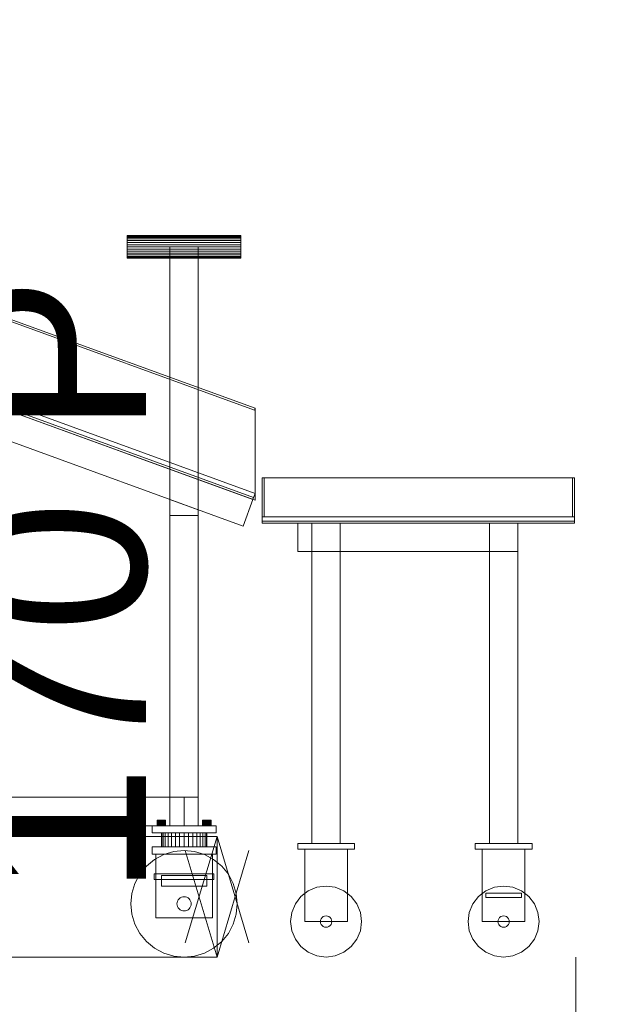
# Model space of a CAD drawing. Header units: millimetres. Extents: x -3490 to 61924, y -72580 to 6847.
# Tile 851 of 1056: x 28022 to 28850, y -67 to 1320. Entities that reach past the tile are written whole.
import ezdxf

# ---------------------------------------------------------------- set-up
doc = ezdxf.new("R2010")
doc.units = ezdxf.units.MM
doc.layers.add('COTAS_P', color=1, linetype='Continuous', lineweight=0)
doc.layers.add('lateral_bajante_movil', color=7, linetype='Continuous', lineweight=0)
doc.dimstyles.new('R19_100', dxfattribs={"dimtxt": 250, "dimasz": 150, "dimexe": 150, "dimexo": 80, "dimgap": 100, "dimtad": 1, "dimtih": 1, "dimtoh": 1, "dimdsep": 46, "dimcen": 0.09, "dimadec": 0, "dimazin": 0, "dimtfac": 1, "dimtdec": 4, "dimtofl": 0, "dimtmove": 0, "dimatfit": 3, "dimfxl": 1, "dimtolj": 1, "dimtzin": 0, "dimarcsym": 0})

# ---------------------------------------------------------------- blocks, each defined once
blk = doc.blocks.new('DIM_R29_20')
at = {"layer": 'COTAS_P'}
for p, q in [((27900, 170), (28300, 170)), ((28300, 170), (28255, 20)), ((28300, 0), (28300, 170)), ((28300, 170), (28345, 20)), ((28300, 0), (28255, 150)), ((28300, 0), (28345, 150)), ((27900, 0), (28300, 0))]:
    blk.add_line(p, q, dxfattribs=at)
blk.add_text('170 P', height=250, rotation=90, dxfattribs=at).set_placement((28200, 85))
blk = doc.blocks.new('DIM_R29_34')
at = {"layer": 'COTAS_P'}
for p, q in [((26795.1, 0), (26795.1, -900)), ((28805.1, 0), (28805.1, -900)), ((26795.1, -900), (26945.1, -855)), ((28805.1, -900), (28655.1, -855)), ((26795.1, -900), (28805.1, -900)), ((26795.1, -900), (26945.1, -945)), ((28805.1, -900), (28655.1, -945))]:
    blk.add_line(p, q, dxfattribs=at)
blk.add_text('2010 P', height=250, dxfattribs=at).set_placement((27800.1, -800))
blk = doc.blocks.new('DIM_R29_36')
at = {"layer": 'COTAS_P'}
for p, q in [((112.7, 0), (112.7, -2500)), ((61924.1, 0), (61924.1, -2500)), ((112.7, -2500), (262.7, -2455)), ((61924.1, -2500), (61774.1, -2455)), ((112.7, -2500), (61924.1, -2500)), ((112.7, -2500), (262.7, -2545)), ((61924.1, -2500), (61774.1, -2545))]:
    blk.add_line(p, q, dxfattribs=at)
blk.add_text('61811.43 P', height=250, dxfattribs=at).set_placement((31018.4, -2400))

msp = doc.modelspace()

# ---------------------------------------------------------------- linework, layer by layer
at = {"layer": 'lateral_bajante_movil'}
for p, q in [((26850.067, 1320), (28353.576, 772.768)), ((26849.041, 1317.181), (28352.55, 769.949)), ((26846.989, 1191.543), (28350.498, 644.311)), ((28353.576, 643.19), (26850.067, 1190.422)), ((26833.309, 1153.955), (28336.817, 606.723)), ((28173.576, 1015.693), (28173.576, 1016)), ((28173.576, 1016), (28333.576, 1016)), ((28173.576, 1014.782), (28173.576, 1015.693)), ((28173.576, 1015.693), (28333.576, 1015.693)), ((28173.576, 1013.304), (28173.576, 1014.782)), ((28173.576, 1014.782), (28333.576, 1014.782)), ((28173.576, 1011.314), (28173.576, 1013.304)), ((28173.576, 1013.304), (28333.576, 1013.304)), ((28333.576, 1015.693), (28333.576, 1016)), ((28333.576, 1014.782), (28333.576, 1015.693)), ((28333.576, 1013.304), (28333.576, 1014.782)), ((28333.576, 1011.314), (28333.576, 1013.304)), ((28173.576, 1008.889), (28173.576, 1011.314)), ((28173.576, 1011.314), (28333.576, 1011.314)), ((28173.576, 1006.123), (28173.576, 1008.889)), ((28173.576, 1008.889), (28333.576, 1008.889)), ((28173.576, 1003.121), (28173.576, 1006.123)), ((28173.576, 1006.123), (28333.576, 1006.123)), ((28173.576, 1000), (28173.576, 1003.121)), ((28173.576, 1003.121), (28333.576, 1003.121)), ((28173.576, 996.879), (28173.576, 1000)), ((28333.576, 1000), (28173.576, 1000)), ((28233.576, 1000), (28273.576, 1000)), ((28233.576, 1000), (28233.576, 225)), ((28273.576, 225), (28273.576, 1000)), ((28333.576, 1008.889), (28333.576, 1011.314)), ((28333.576, 1006.123), (28333.576, 1008.889)), ((28333.576, 1003.121), (28333.576, 1006.123)), ((28333.576, 1000), (28333.576, 1003.121)), ((28333.576, 1000), (28333.576, 996.879)), ((28173.576, 996.879), (28173.576, 993.877)), ((28173.576, 996.879), (28333.576, 996.879)), ((28173.576, 993.877), (28173.576, 991.111)), ((28173.576, 993.877), (28333.576, 993.877)), ((28173.576, 991.111), (28173.576, 988.686)), ((28173.576, 991.111), (28333.576, 991.111)), ((28173.576, 988.686), (28173.576, 986.696)), ((28173.576, 988.686), (28333.576, 988.686)), ((28173.576, 986.696), (28173.576, 985.218)), ((28173.576, 986.696), (28333.576, 986.696)), ((28173.576, 985.218), (28173.576, 984.307)), ((28173.576, 985.218), (28333.576, 985.218)), ((28333.576, 996.879), (28333.576, 993.877)), ((28333.576, 993.877), (28333.576, 991.111)), ((28333.576, 991.111), (28333.576, 988.686)), ((28333.576, 988.686), (28333.576, 986.696)), ((28333.576, 986.696), (28333.576, 985.218)), ((28333.576, 985.218), (28333.576, 984.307)), ((28173.576, 984.307), (28173.576, 984)), ((28173.576, 984.307), (28333.576, 984.307)), ((28173.576, 984), (28333.576, 984)), ((28333.576, 984.307), (28333.576, 984)), ((27833.667, 832.422), (28350.498, 644.311)), ((27834.693, 835.241), (28351.524, 647.13)), ((27836.745, 840.879), (28353.576, 652.768)), ((28353.576, 772.768), (28352.55, 769.949)), ((28353.576, 772.768), (28353.576, 643.19)), ((28363.576, 675), (28803.576, 675)), ((28363.576, 675), (28363.576, 620)), ((28363.576, 675), (28366.576, 675)), ((28366.576, 620), (28366.576, 675)), ((28800.576, 675), (28803.576, 675)), ((28800.576, 675), (28800.576, 620)), ((28803.576, 620), (28803.576, 675)), ((28353.576, 652.768), (28351.524, 647.13)), ((28233.576, 644.299), (28273.576, 629.741)), ((28233.576, 621.741), (28233.576, 644.299)), ((28350.498, 644.311), (28336.817, 606.723)), ((28351.524, 647.13), (28350.498, 644.311)), ((28273.576, 629.741), (28273.576, 621.741)), ((28273.576, 621.741), (28233.576, 621.741)), ((28233.576, 621.741), (28233.576, 225)), ((28273.576, 225), (28273.576, 621.741)), ((28363.576, 620), (28803.576, 620)), ((28363.576, 620), (28363.576, 614)), ((28363.576, 620), (28366.576, 620)), ((28363.576, 614), (28803.576, 614)), ((28363.576, 614), (28363.576, 611)), ((28363.576, 611), (28803.576, 611)), ((28413.576, 611), (28723.576, 611)), ((28413.576, 611), (28413.576, 571)), ((28433.576, 611), (28473.576, 611)), ((28433.576, 611), (28433.576, 571)), ((28473.576, 571), (28473.576, 611)), ((28683.576, 611), (28723.576, 611)), ((28683.576, 611), (28683.576, 571)), ((28723.576, 571), (28723.576, 611)), ((28800.576, 620), (28803.576, 620)), ((28803.576, 614), (28803.576, 620)), ((28803.576, 611), (28803.576, 614)), ((28413.576, 571), (28723.576, 571)), ((28433.576, 571), (28473.576, 571)), ((28433.576, 571), (28433.576, 160)), ((28473.576, 160), (28473.576, 571)), ((28683.576, 571), (28723.576, 571)), ((28683.576, 571), (28683.576, 160)), ((28723.576, 160), (28723.576, 571)), ((26950.067, 225), (28253.576, 225)), ((28233.576, 225), (28273.576, 225)), ((28233.576, 225), (28233.576, 185)), ((28253.576, 185), (28253.576, 225)), ((28273.576, 185), (28273.576, 225)), ((26950.067, 185), (28253.576, 185)), ((28208.576, 185), (28298.576, 185)), ((28208.576, 185), (28208.576, 175)), ((28215.691, 193), (28215.576, 193)), ((28215.576, 185), (28215.576, 193)), ((28215.691, 185), (28215.576, 185)), ((28216.032, 193), (28215.691, 193)), ((28215.691, 185), (28215.691, 193)), ((28216.032, 185), (28215.691, 185)), ((28216.587, 193), (28216.032, 193)), ((28216.032, 185), (28216.032, 193)), ((28216.587, 185), (28216.032, 185)), ((28217.333, 193), (28216.587, 193)), ((28216.587, 185), (28216.587, 193)), ((28217.333, 185), (28216.587, 185)), ((28218.242, 193), (28217.333, 193)), ((28217.333, 185), (28217.333, 193)), ((28218.242, 185), (28217.333, 185)), ((28219.28, 193), (28218.242, 193)), ((28218.242, 185), (28218.242, 193)), ((28219.28, 185), (28218.242, 185)), ((28220.405, 193), (28219.28, 193)), ((28219.28, 185), (28219.28, 193)), ((28220.405, 185), (28219.28, 185)), ((28221.576, 193), (28220.405, 193)), ((28220.405, 185), (28220.405, 193)), ((28221.576, 185), (28220.405, 185)), ((28222.746, 193), (28221.576, 193)), ((28221.576, 185), (28221.576, 193)), ((28222.746, 185), (28221.576, 185)), ((28223.872, 193), (28222.746, 193)), ((28222.746, 185), (28222.746, 193)), ((28223.872, 185), (28222.746, 185)), ((28224.909, 193), (28223.872, 193)), ((28223.872, 185), (28223.872, 193)), ((28224.909, 185), (28223.872, 185)), ((28225.818, 193), (28224.909, 193)), ((28224.909, 185), (28224.909, 193)), ((28225.818, 185), (28224.909, 185)), ((28226.565, 193), (28225.818, 193)), ((28225.818, 185), (28225.818, 193)), ((28226.565, 185), (28225.818, 185)), ((28227.119, 193), (28226.565, 193)), ((28226.565, 185), (28226.565, 193)), ((28227.119, 185), (28226.565, 185)), ((28227.46, 193), (28227.119, 193)), ((28227.119, 185), (28227.119, 193)), ((28227.46, 185), (28227.119, 185)), ((28227.576, 193), (28227.46, 193)), ((28227.46, 185), (28227.46, 193)), ((28227.46, 185), (28227.576, 185)), ((28227.576, 193), (28227.576, 185)), ((28233.576, 185), (28273.576, 185)), ((28279.691, 193), (28279.576, 193)), ((28279.576, 185), (28279.576, 193)), ((28279.691, 185), (28279.576, 185)), ((28280.032, 193), (28279.691, 193)), ((28279.691, 185), (28279.691, 193)), ((28280.032, 185), (28279.691, 185)), ((28280.587, 193), (28280.032, 193)), ((28280.032, 185), (28280.032, 193)), ((28280.587, 185), (28280.032, 185)), ((28281.333, 193), (28280.587, 193)), ((28280.587, 185), (28280.587, 193)), ((28281.333, 185), (28280.587, 185)), ((28282.242, 193), (28281.333, 193)), ((28281.333, 185), (28281.333, 193)), ((28282.242, 185), (28281.333, 185)), ((28283.28, 193), (28282.242, 193)), ((28282.242, 185), (28282.242, 193)), ((28283.28, 185), (28282.242, 185)), ((28284.405, 193), (28283.28, 193)), ((28283.28, 185), (28283.28, 193)), ((28284.405, 185), (28283.28, 185)), ((28285.576, 193), (28284.405, 193)), ((28284.405, 185), (28284.405, 193)), ((28285.576, 185), (28284.405, 185)), ((28286.746, 193), (28285.576, 193)), ((28285.576, 185), (28285.576, 193)), ((28286.746, 185), (28285.576, 185)), ((28287.872, 193), (28286.746, 193)), ((28286.746, 185), (28286.746, 193)), ((28287.872, 185), (28286.746, 185)), ((28288.909, 193), (28287.872, 193)), ((28287.872, 185), (28287.872, 193)), ((28288.909, 185), (28287.872, 185)), ((28289.818, 193), (28288.909, 193)), ((28288.909, 185), (28288.909, 193)), ((28289.818, 185), (28288.909, 185)), ((28290.565, 193), (28289.818, 193)), ((28289.818, 185), (28289.818, 193)), ((28290.565, 185), (28289.818, 185)), ((28291.119, 193), (28290.565, 193)), ((28290.565, 185), (28290.565, 193)), ((28291.119, 185), (28290.565, 185)), ((28291.46, 193), (28291.119, 193)), ((28291.119, 185), (28291.119, 193)), ((28291.46, 185), (28291.119, 185)), ((28291.576, 193), (28291.46, 193)), ((28291.46, 185), (28291.46, 193)), ((28291.46, 185), (28291.576, 185)), ((28291.576, 193), (28291.576, 185)), ((28298.576, 175), (28298.576, 185)), ((28208.576, 175), (28298.576, 175)), ((28222.191, 175), (28221.576, 175)), ((28221.576, 155), (28221.576, 175)), ((28224.012, 175), (28222.191, 175)), ((28222.191, 155), (28222.191, 175)), ((28226.969, 175), (28224.012, 175)), ((28224.012, 155), (28224.012, 175)), ((28230.948, 175), (28226.969, 175)), ((28226.969, 155), (28226.969, 175)), ((28235.797, 175), (28230.948, 175)), ((28230.948, 155), (28230.948, 175)), ((28241.33, 175), (28235.797, 175)), ((28235.797, 155), (28235.797, 175)), ((28247.333, 175), (28241.33, 175)), ((28241.33, 155), (28241.33, 175)), ((28253.576, 175), (28247.333, 175)), ((28247.333, 155), (28247.333, 175)), ((28259.819, 175), (28253.576, 175)), ((28253.576, 155), (28253.576, 175)), ((28265.822, 175), (28259.819, 175)), ((28259.819, 155), (28259.819, 175)), ((28271.354, 175), (28265.822, 175)), ((28265.822, 155), (28265.822, 175)), ((28276.203, 175), (28271.354, 175)), ((28271.354, 155), (28271.354, 175)), ((28280.183, 175), (28276.203, 175)), ((28276.203, 155), (28276.203, 175)), ((28283.14, 175), (28280.183, 175)), ((28280.183, 155), (28280.183, 175)), ((28284.961, 175), (28283.14, 175)), ((28283.14, 155), (28283.14, 175)), ((28285.576, 175), (28284.961, 175)), ((28284.961, 155), (28284.961, 175)), ((28285.576, 175), (28285.576, 155)), ((28208.576, 155), (28298.576, 155)), ((28208.576, 155), (28208.576, 145)), ((28222.191, 155), (28221.576, 155)), ((28224.012, 155), (28222.191, 155)), ((28226.969, 155), (28224.012, 155)), ((28230.948, 155), (28226.969, 155)), ((28235.797, 155), (28230.948, 155)), ((28241.33, 155), (28235.797, 155)), ((28247.333, 155), (28241.33, 155)), ((28253.576, 155), (28247.333, 155)), ((28259.819, 155), (28253.576, 155)), ((28265.822, 155), (28259.819, 155)), ((28271.354, 155), (28265.822, 155)), ((28276.203, 155), (28271.354, 155)), ((28280.183, 155), (28276.203, 155)), ((28283.14, 155), (28280.183, 155)), ((28284.961, 155), (28283.14, 155)), ((28284.961, 155), (28285.576, 155)), ((28298.576, 145), (28298.576, 155)), ((28413.576, 160), (28493.576, 160)), ((28413.576, 160), (28413.576, 152)), ((28433.576, 160), (28473.576, 160)), ((28493.576, 152), (28493.576, 160)), ((28663.576, 160), (28743.576, 160)), ((28663.576, 160), (28663.576, 152)), ((28683.576, 160), (28723.576, 160)), ((28743.576, 152), (28743.576, 160)), ((28208.576, 145), (28298.576, 145)), ((28224.874, 144.291), (28211.908, 137.36)), ((28213.576, 145), (28293.576, 145)), ((28213.576, 145), (28213.576, 55)), ((28238.944, 148.559), (28224.874, 144.291)), ((28253.576, 150), (28238.944, 148.559)), ((28268.207, 148.559), (28253.576, 150)), ((28282.277, 144.291), (28268.207, 148.559)), ((28295.243, 137.36), (28282.277, 144.291)), ((28293.576, 55), (28293.576, 145)), ((28413.576, 152), (28493.576, 152)), ((28423.576, 152), (28483.576, 152)), ((28423.576, 152), (28423.576, 50)), ((28483.576, 50), (28483.576, 152)), ((28663.576, 152), (28743.576, 152)), ((28673.576, 152), (28733.576, 152)), ((28673.576, 152), (28673.576, 50)), ((28733.576, 50), (28733.576, 152)), ((28200.543, 128.033), (28191.215, 116.668)), ((28211.908, 137.36), (28200.543, 128.033)), ((28306.609, 128.033), (28295.243, 137.36)), ((28315.936, 116.668), (28306.609, 128.033)), ((28191.215, 116.668), (28184.285, 103.701)), ((28211.576, 117), (28295.576, 117)), ((28211.576, 117), (28211.576, 109)), ((28221.576, 115), (28285.576, 115)), ((28221.576, 115), (28221.576, 100)), ((28285.576, 100), (28285.576, 115)), ((28295.576, 109), (28295.576, 117)), ((28322.867, 103.701), (28315.936, 116.668)), ((28184.285, 103.701), (28180.017, 89.632)), ((28211.576, 109), (28295.576, 109)), ((28221.576, 100), (28285.576, 100)), ((28327.135, 89.632), (28322.867, 103.701)), ((28440.635, 98.296), (28428.576, 93.301)), ((28453.576, 100), (28440.635, 98.296)), ((28466.517, 98.296), (28453.576, 100)), ((28478.576, 93.301), (28466.517, 98.296)), ((28690.635, 98.296), (28678.576, 93.301)), ((28703.576, 100), (28690.635, 98.296)), ((28716.517, 98.296), (28703.576, 100)), ((28728.576, 93.301), (28716.517, 98.296)), ((28180.017, 89.632), (28178.576, 75)), ((28248.02, 83.315), (28246.505, 82.071)), ((28249.749, 84.239), (28248.02, 83.315)), ((28251.625, 84.808), (28249.749, 84.239)), ((28253.576, 85), (28251.625, 84.808)), ((28255.527, 84.808), (28253.576, 85)), ((28257.403, 84.239), (28255.527, 84.808)), ((28259.131, 83.315), (28257.403, 84.239)), ((28260.647, 82.071), (28259.131, 83.315)), ((28328.576, 75), (28327.135, 89.632)), ((28418.22, 85.355), (28410.274, 75)), ((28428.576, 93.301), (28418.22, 85.355)), ((28488.931, 85.355), (28478.576, 93.301)), ((28496.877, 75), (28488.931, 85.355)), ((28668.22, 85.355), (28660.274, 75)), ((28678.576, 93.301), (28668.22, 85.355)), ((28678.576, 90), (28728.576, 90)), ((28678.576, 90), (28678.576, 84)), ((28678.576, 84), (28728.576, 84)), ((28738.931, 85.355), (28728.576, 93.301)), ((28728.576, 84), (28728.576, 90)), ((28746.877, 75), (28738.931, 85.355)), ((28178.576, 75), (28180.017, 60.368)), ((28243.768, 76.951), (28243.576, 75)), ((28243.576, 75), (28243.768, 73.049)), ((28244.337, 78.827), (28243.768, 76.951)), ((28243.768, 73.049), (28244.337, 71.173)), ((28245.261, 80.556), (28244.337, 78.827)), ((28244.337, 71.173), (28245.261, 69.444)), ((28246.505, 82.071), (28245.261, 80.556)), ((28245.261, 69.444), (28246.505, 67.929)), ((28261.89, 80.556), (28260.647, 82.071)), ((28260.647, 67.929), (28261.89, 69.444)), ((28262.814, 78.827), (28261.89, 80.556)), ((28261.89, 69.444), (28262.814, 71.173)), ((28263.384, 76.951), (28262.814, 78.827)), ((28262.814, 71.173), (28263.384, 73.049)), ((28263.576, 75), (28263.384, 76.951)), ((28263.384, 73.049), (28263.576, 75)), ((28327.135, 60.368), (28328.576, 75)), ((28410.274, 75), (28405.279, 62.941)), ((28501.872, 62.941), (28496.877, 75)), ((28660.274, 75), (28655.279, 62.941)), ((28751.872, 62.941), (28746.877, 75)), ((28180.017, 60.368), (28184.285, 46.299)), ((28246.505, 67.929), (28248.02, 66.685)), ((28248.02, 66.685), (28249.749, 65.761)), ((28249.749, 65.761), (28251.625, 65.192)), ((28251.625, 65.192), (28253.576, 65)), ((28253.576, 65), (28255.527, 65.192)), ((28255.527, 65.192), (28257.403, 65.761)), ((28257.403, 65.761), (28259.131, 66.685)), ((28259.131, 66.685), (28260.647, 67.929)), ((28322.867, 46.299), (28327.135, 60.368)), ((28405.279, 62.941), (28403.576, 50)), ((28447.919, 55.657), (28446.647, 54)), ((28449.576, 56.928), (28447.919, 55.657)), ((28451.505, 57.727), (28449.576, 56.928)), ((28453.576, 58), (28451.505, 57.727)), ((28455.646, 57.727), (28453.576, 58)), ((28457.576, 56.928), (28455.646, 57.727)), ((28459.233, 55.657), (28457.576, 56.928)), ((28460.504, 54), (28459.233, 55.657)), ((28503.576, 50), (28501.872, 62.941)), ((28655.279, 62.941), (28653.576, 50)), ((28697.919, 55.657), (28696.647, 54)), ((28699.576, 56.928), (28697.919, 55.657)), ((28701.505, 57.727), (28699.576, 56.928)), ((28703.576, 58), (28701.505, 57.727)), ((28705.646, 57.727), (28703.576, 58)), ((28707.576, 56.928), (28705.646, 57.727)), ((28709.233, 55.657), (28707.576, 56.928)), ((28710.504, 54), (28709.233, 55.657)), ((28753.576, 50), (28751.872, 62.941)), ((28184.285, 46.299), (28191.215, 33.332)), ((28213.576, 55), (28293.576, 55)), ((28315.936, 33.332), (28322.867, 46.299)), ((28403.576, 50), (28405.279, 37.059)), ((28423.576, 50), (28483.576, 50)), ((28445.848, 52.071), (28445.576, 50)), ((28445.576, 50), (28445.848, 47.929)), ((28446.647, 54), (28445.848, 52.071)), ((28445.848, 47.929), (28446.647, 46)), ((28446.647, 46), (28447.919, 44.343)), ((28447.919, 44.343), (28449.576, 43.072)), ((28449.576, 43.072), (28451.505, 42.273)), ((28451.505, 42.273), (28453.576, 42)), ((28453.576, 42), (28455.646, 42.273)), ((28455.646, 42.273), (28457.576, 43.072)), ((28457.576, 43.072), (28459.233, 44.343)), ((28459.233, 44.343), (28460.504, 46)), ((28461.303, 52.071), (28460.504, 54)), ((28460.504, 46), (28461.303, 47.929)), ((28461.576, 50), (28461.303, 52.071)), ((28461.303, 47.929), (28461.576, 50)), ((28501.872, 37.059), (28503.576, 50)), ((28653.576, 50), (28655.279, 37.059)), ((28673.576, 50), (28733.576, 50)), ((28695.848, 52.071), (28695.576, 50)), ((28695.576, 50), (28695.848, 47.929)), ((28696.647, 54), (28695.848, 52.071)), ((28695.848, 47.929), (28696.647, 46)), ((28696.647, 46), (28697.919, 44.343)), ((28697.919, 44.343), (28699.576, 43.072)), ((28699.576, 43.072), (28701.505, 42.273)), ((28701.505, 42.273), (28703.576, 42)), ((28703.576, 42), (28705.646, 42.273)), ((28705.646, 42.273), (28707.576, 43.072)), ((28707.576, 43.072), (28709.233, 44.343)), ((28709.233, 44.343), (28710.504, 46)), ((28711.303, 52.071), (28710.504, 54)), ((28710.504, 46), (28711.303, 47.929)), ((28711.576, 50), (28711.303, 52.071)), ((28711.303, 47.929), (28711.576, 50)), ((28751.872, 37.059), (28753.576, 50)), ((28191.215, 33.332), (28200.543, 21.967)), ((28306.609, 21.967), (28315.936, 33.332)), ((28405.279, 37.059), (28410.274, 25)), ((28496.877, 25), (28501.872, 37.059)), ((28655.279, 37.059), (28660.274, 25)), ((28746.877, 25), (28751.872, 37.059)), ((28200.543, 21.967), (28211.908, 12.64)), ((28295.243, 12.64), (28306.609, 21.967)), ((28410.274, 25), (28418.22, 14.645)), ((28418.22, 14.645), (28428.576, 6.699)), ((28478.576, 6.699), (28488.931, 14.645)), ((28488.931, 14.645), (28496.877, 25)), ((28660.274, 25), (28668.22, 14.645)), ((28668.22, 14.645), (28678.576, 6.699)), ((28728.576, 6.699), (28738.931, 14.645)), ((28738.931, 14.645), (28746.877, 25)), ((28211.908, 12.64), (28224.874, 5.709)), ((28224.874, 5.709), (28238.944, 1.441)), ((28238.944, 1.441), (28253.576, 0)), ((28253.576, 0), (28268.207, 1.441)), ((28268.207, 1.441), (28282.277, 5.709)), ((28282.277, 5.709), (28295.243, 12.64)), ((28428.576, 6.699), (28440.635, 1.704)), ((28440.635, 1.704), (28453.576, 0)), ((28453.576, 0), (28466.517, 1.704)), ((28466.517, 1.704), (28478.576, 6.699)), ((28678.576, 6.699), (28690.635, 1.704)), ((28690.635, 1.704), (28703.576, 0)), ((28703.576, 0), (28716.517, 1.704)), ((28716.517, 1.704), (28728.576, 6.699))]:
    msp.add_line(p, q, dxfattribs=at)

# ---------------------------------------------------------------- dimensions: what is measured, and where the dimension line sits
at = {"layer": 'COTAS_P'}
for p1, p2, distance, picture, middle in [((27900, 0), (27900, 170), -400, 'DIM_R29_20', (28300, 85)), ((112.7, 0), (61924.134, 0), -2500, 'DIM_R29_36', (31018.417, -2500)), ((26795.067, 0), (28805.067, 0), -900, 'DIM_R29_34', (27800.067, -900))]:
    dim = msp.add_aligned_dim(p1=p1, p2=p2, distance=distance, text='<> P', dimstyle='R19_100', dxfattribs=at)
    dim.commit()
    dim.dimension.update_dxf_attribs({"geometry": picture, "text_midpoint": middle})

doc.saveas('drawing.dxf')
